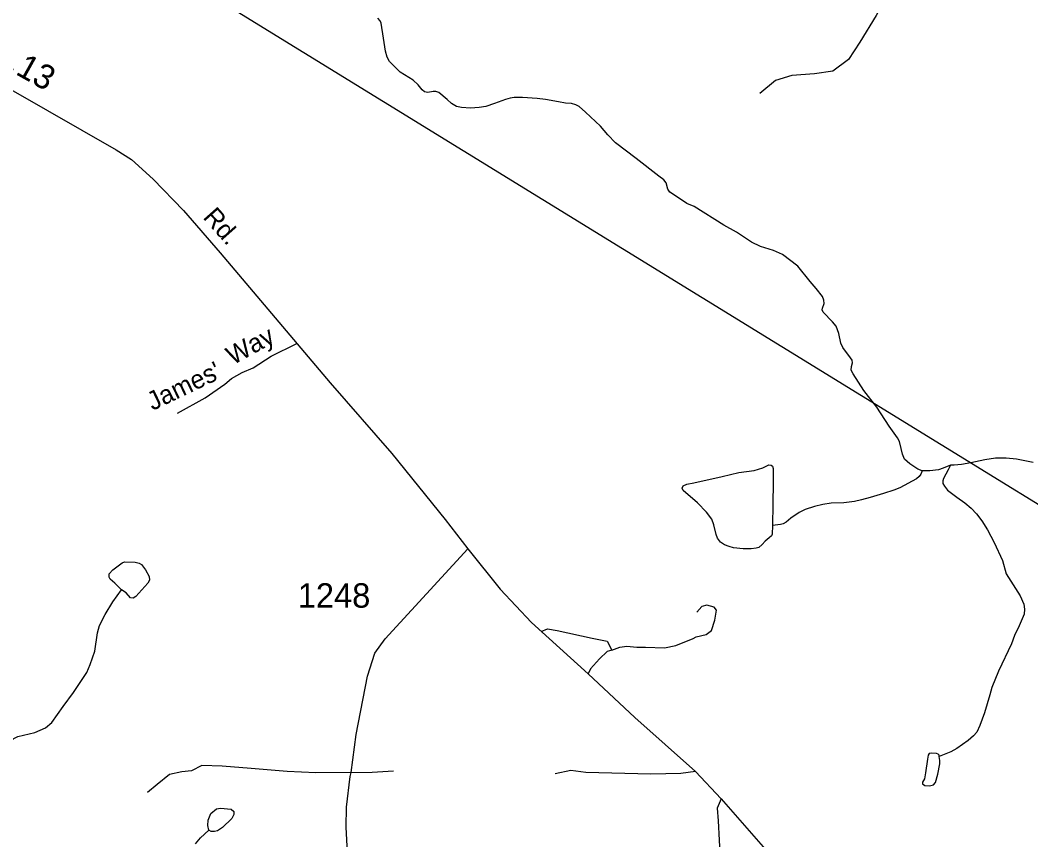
# Model space of a CAD drawing. Extents: x 2126262 to 2293712, y 749403 to 919119.
# Drawn here: x 2200341 to 2205515, y 895865 to 900059 of the extents above; entities that cross this region are included whole.
import ezdxf

# ---------------------------------------------------------------- set-up
doc = ezdxf.new("R2010")
doc.units = 0
for name, color, linetype in [('Exist Hydrographic Creek Single Shore', 7, 'Continuous'), ('Exist Hydrographic Misc Water Feature', 7, 'Continuous'), ('Exist Hydrographic Pond Under 1500 Sq Ft', 7, 'Continuous'), ('Exist Road Non-System Type 51', 7, 'Continuous'), ('Exist Road Non-System Type 51 Label', 7, 'Continuous'), ('Exist Road Secondary Mileage Hundredths English Label', 7, 'Continuous'), ('Exist Road Secondary Type 51 Attributed', 7, 'Continuous'), ('Exist Road Secondary Type 51 Label', 7, 'Continuous'), ('Exist Road Secondary Type 51 Number Label', 7, 'Continuous'), ('Exist Utilities Electrical Transmission Line', 7, 'Continuous')]:
    doc.layers.add(name, color=color, linetype=linetype)

msp = doc.modelspace()

# ---------------------------------------------------------------- linework, layer by layer
at = {"layer": 'Exist Hydrographic Creek Single Shore'}
for points in [[(2205527.6, 897796.1), (2205440.7, 897812.3), (2205388.7, 897818.6), (2205334.5, 897817.2), (2205279.6, 897808.8), (2205207.1, 897794), (2205159.3, 897785.5), (2205122.3, 897782), (2205104, 897781.3)], [(2205104, 897781.3), (2205066.8, 897766.5), (2205042.8, 897758.1), (2204997.8, 897753.8), (2204958.4, 897752.4)]]:
    msp.add_lwpolyline(points, dxfattribs=at)
at = {"layer": 'Exist Hydrographic Misc Water Feature'}
for points in [[(2204958.4, 897752.4), (2204936.7, 897761.3), (2204895.2, 897788.7), (2204868.5, 897812.7), (2204857.2, 897838.7), (2204851.6, 897866.9), (2204843.1, 897903.5), (2204831.9, 897921.8), (2204789.9, 897981.7), (2204725.9, 898079), (2204660.4, 898164.9), (2204604.8, 898249.3), (2204595.3, 898268.6), (2204596, 898286.9), (2204602.4, 898306.6), (2204600.3, 898319.3), (2204591.8, 898332), (2204551.7, 898384.1), (2204541.9, 898407.3), (2204532, 898456.6), (2204517.9, 898493.2), (2204499.6, 898516.5), (2204451.1, 898566), (2204446.9, 898576.6), (2204448.3, 898586.4), (2204456, 898609.7), (2204454.6, 898627.3), (2204447.6, 898645.6), (2204415.2, 898687.1), (2204384.9, 898721.6), (2204321.6, 898800.5), (2204243.8, 898859.9), (2204197.4, 898880.3), (2204130.5, 898900.7), (2204084.8, 898924), (2204008.8, 898974.7), (2203942.6, 899011.3), (2203790.4, 899105.3), (2203753.9, 899121.4), (2203706.7, 899153.1), (2203666.6, 899179.9), (2203656.1, 899195.4), (2203648.3, 899226.3), (2203636.3, 899242.5), (2203611, 899261.5), (2203494.6, 899351.3), (2203389, 899432.3), (2203349.6, 899472.4), (2203312.3, 899516.8), (2203235.6, 899588.1), (2203202.6, 899617.7), (2203185, 899626.8), (2203163.9, 899632.4), (2203132.9, 899634.6), (2203096.1, 899640.9), (2203030.7, 899653.6), (2202987.7, 899659.2), (2202913.2, 899663.4), (2202870.2, 899663.4), (2202848.4, 899659.9), (2202825.9, 899653.6), (2202768.2, 899633.1), (2202724.4, 899618.4), (2202689.9, 899612), (2202646.3, 899609.9), (2202600.5, 899612), (2202574.5, 899618.4), (2202548.5, 899632.4), (2202526.7, 899653.6), (2202483.7, 899688.8), (2202469, 899694.4), (2202454.2, 899694.4), (2202428.1, 899689.5), (2202410.6, 899693), (2202399.3, 899703.6), (2202378.9, 899728.2), (2202352.9, 899752.1), (2202285.7, 899793.3), (2202230.8, 899848.9), (2202218.8, 899870.1), (2202211.1, 899901), (2202201.2, 899967.9), (2202188.6, 900044), (2202182.9, 900055.8), (2202171.7, 900070.6)], [(2204958.4, 897752.4), (2204951.8, 897735.9), (2204943.3, 897724.6), (2204930, 897711.9), (2204843.4, 897666.9), (2204812.9, 897653.5), (2204760.8, 897636.6), (2204692.6, 897616.2), (2204648.2, 897604.2), (2204612.4, 897596.5), (2204558.2, 897589.4), (2204492, 897587.3), (2204450.5, 897580.3), (2204406.9, 897569.7), (2204360.2, 897555.9), (2204329.2, 897539.7), (2204286.3, 897511.6), (2204262.4, 897491.1), (2204246.9, 897482), (2204232.8, 897478.5), (2204192.7, 897473.5)], [(2205104, 897781.3), (2205091.7, 897757.4), (2205067, 897713), (2205063.5, 897701.1), (2205064.2, 897689.1), (2205072, 897674.3), (2205088.1, 897654.6), (2205136, 897618.7), (2205176.1, 897590.1), (2205208.5, 897562.7), (2205235.9, 897533.8), (2205264.1, 897497.9), (2205293.6, 897451.4), (2205326.7, 897386.7), (2205370.1, 897294.9), (2205388.4, 897225.2), (2205460.9, 897113.6), (2205479.2, 897071.4), (2205482.7, 897045.3), (2205480.6, 897020), (2205455.9, 896959.4), (2205432, 896909.5), (2205415.8, 896867.2), (2205349.7, 896728.4), (2205314.5, 896643.9), (2205304.7, 896606.6), (2205277.2, 896513.7), (2205254.3, 896449.4), (2205238.8, 896415.6), (2205221.9, 896395.9), (2205193.8, 896372.6), (2205136.8, 896331.1), (2205105.8, 896315.6), (2205046, 896291.7)], [(2200291.4, 896368.1), (2200308.8, 896382.6), (2200329.1, 896392.8), (2200416.3, 896413.2), (2200470, 896437.9), (2200503.4, 896465.5), (2200561.5, 896546.8), (2200613.8, 896618.6), (2200682, 896720.3), (2200699.5, 896762.5), (2200722.7, 896830.8), (2200737.2, 896923.8), (2200747.4, 896961.6), (2200776.4, 897018.2), (2200814.2, 897082.2), (2200859.2, 897144.6)], [(2201239.1, 895844.1), (2201263.8, 895874.6), (2201305.9, 895913.9)]]:
    msp.add_lwpolyline(points, dxfattribs=at)
for points in [[(2200859.2, 897144.6), (2200825.8, 897178.9), (2200801.1, 897197.8), (2200796.8, 897209.5), (2200796.8, 897225.4), (2200814.2, 897245.8), (2200862.1, 897282.1), (2200875.2, 897286.5), (2200928.9, 897285), (2200950.7, 897280.7), (2200962.3, 897273.4), (2200982.7, 897245.8), (2201001.5, 897212.4), (2201003, 897193.5), (2200994.3, 897177.5), (2200933.3, 897109.2), (2200918.8, 897101.9), (2200905.7, 897103.4), (2200882.5, 897128.1)], [(2205046, 896291.7), (2205044.7, 896298.2), (2205041.1, 896302.4), (2205032.7, 896306.7), (2205003.9, 896308.1), (2204994.7, 896306), (2204988.4, 896297.5), (2204985.6, 896277.8), (2204976.4, 896206.7), (2204970.1, 896177.1), (2204960.9, 896158.8), (2204960.9, 896151.1), (2204972.2, 896142.6), (2204996.1, 896141.2), (2205017.2, 896146.2), (2205027.1, 896158.1), (2205039, 896200.4), (2205048.9, 896253.9), (2205048.9, 896270.1)], [(2201305.9, 895913.9), (2201301.6, 895938.1), (2201303, 895965.7), (2201317.6, 895999.2), (2201346.6, 896022.4), (2201365.5, 896026.8), (2201420.7, 896020.9), (2201433.7, 896009.3), (2201435.2, 895994.8), (2201425, 895973), (2201377.1, 895927.9), (2201351, 895910.5), (2201335, 895907.6), (2201319, 895907.6)]]:
    msp.add_lwpolyline(points, close=True, dxfattribs=at)
at = {"layer": 'Exist Hydrographic Pond Under 1500 Sq Ft'}
msp.add_lwpolyline([(2204192.7, 897473.5), (2204190.6, 897428.5), (2204186.4, 897420.7), (2204175.1, 897409.5), (2204155.4, 897393.3), (2204139.2, 897375.7), (2204121.6, 897360.9), (2204109, 897356.7), (2204082.9, 897353.9), (2204042.1, 897353.9), (2203992.2, 897358.8), (2203969.7, 897365.1), (2203946.7, 897374.3), (2203926.3, 897388.4), (2203911.5, 897408.8), (2203904.5, 897427.1), (2203892.5, 897477.1), (2203882, 897505.2), (2203853.8, 897541.1), (2203808.1, 897589), (2203735.6, 897653.1), (2203730, 897665), (2203734.2, 897676.3), (2203753.9, 897685.5), (2203789.8, 897692.5), (2203934.8, 897723.5), (2204019.9, 897744.4), (2204059.3, 897749.3), (2204098, 897754.3), (2204142.3, 897767.6), (2204174, 897783.1), (2204185.2, 897782.4), (2204191.6, 897776.8), (2204195.8, 897765.5), (2204195.8, 897693.7), (2204194.4, 897581.8)], close=True, dxfattribs=at)
at = {"layer": 'Exist Road Non-System Type 51'}
for points in [[(2205513.5, 901575.6), (2205463.2, 901515.4), (2205303, 901216.7), (2205104, 900829.5), (2204722.7, 900082.8), (2204638.9, 899947.3), (2204580.9, 899858.8), (2204500.8, 899798), (2204406.8, 899784.2), (2204290.8, 899775.9), (2204207.9, 899751), (2204127.7, 899684.6)], [(2201146.3, 898047.7), (2201287.9, 898126.1), (2201388.1, 898195.9), (2201422.9, 898226.4), (2201477.3, 898256.9), (2201534, 898280.8), (2201625.4, 898339.7), (2201757.6, 898404.3)], [(2203370, 896835.9), (2203411.4, 896851.1), (2203447.3, 896855.3), (2203497.1, 896849.8), (2203541.3, 896849.8), (2203639.4, 896847), (2203697.4, 896859.4), (2203785.8, 896895.4), (2203801, 896903.7), (2203852.2, 896916.1), (2203879.8, 896935.5), (2203896.4, 896989.4), (2203906, 897040.6), (2203893.6, 897055.8), (2203856.3, 897065.5), (2203830, 897058.6), (2203805.2, 897029.5)], [(2203008.4, 896930.7), (2203039.8, 896943.8), (2203089.5, 896935.5), (2203269.1, 896896.8), (2203346.5, 896881.6), (2203370, 896835.9)], [(2203370, 896835.9), (2203345.1, 896827.6), (2203306.4, 896791.7), (2203260.8, 896740.5), (2203248.8, 896713.6)], [(2202034.7, 896208.9), (2201853.6, 896207.6), (2201707.1, 896214.5), (2201523.4, 896229.7), (2201375.5, 896242.2), (2201270.5, 896244.9), (2201218.4, 896217.5), (2201168.7, 896213.3), (2201105.1, 896199.5), (2201041.6, 896148.3), (2200991.8, 896106.9)], [(2202034.7, 896208.9), (2202142, 896210.2), (2202251.8, 896217.1)], [(2203798.9, 896214.5), (2203723.6, 896204.1), (2203568.9, 896200), (2203236.4, 896208.3), (2203159, 896219.4), (2203080.3, 896201.4)], [(2203930.2, 896074.8), (2203909.3, 896025.7), (2203913.5, 895962.1), (2203934.2, 895566), (2203930, 895477.5), (2203913.5, 895429.1), (2203890, 895400), (2203838.9, 895376.5), (2203808.5, 895369.6)]]:
    msp.add_lwpolyline(points, dxfattribs=at)
at = {"layer": 'Exist Road Secondary Type 51 Attributed'}
for points in [[(2199676.5, 900031.6), (2200186.5, 899758.6), (2200026.1, 899841.2), (2200305.2, 899697.4), (2200832.5, 899396.6), (2200910.8, 899346.1), (2201021.4, 899245.2), (2201176.1, 899084.8), (2201364.9, 898868.3), (2201927.9, 898203.1), (2202243.9, 897841.2), (2202515.6, 897504.7), (2202632.9, 897354.5)], [(2202020.8, 895701.9), (2202009.7, 895928.6), (2202011.1, 896031), (2202030.5, 896188.6), (2202034.7, 896208.9), (2202060.9, 896403.9), (2202118.7, 896702.9), (2202156, 896820.4), (2202208.5, 896893.7), (2202632.9, 897354.5)], [(2202632.9, 897354.5), (2202797.3, 897147.1), (2202958.6, 896976.3), (2203248.8, 896713.6), (2203487.2, 896490.3), (2203798.9, 896214.5), (2203930.2, 896074.8), (2204167.6, 895801.7), (2204607.9, 895272.9), (2205009.4, 894776.4), (2205146, 894622), (2205215.1, 894563.9), (2205271.8, 894532.1), (2207053.4, 893799.1), (2207151.9, 893773.2)]]:
    msp.add_lwpolyline(points, dxfattribs=at)
at = {"layer": 'Exist Utilities Electrical Transmission Line'}
msp.add_lwpolyline([(2194922.5, 904902.8), (2198142.6, 902139.9), (2207888.8, 896145.4), (2214676.9, 893291.6), (2221320.2, 890509.7), (2221397.4, 890481.3)], dxfattribs=at)

# ---------------------------------------------------------------- texts
at = {"layer": 'Exist Road Non-System Type 51 Label'}
for s, rotation, p in [('Way', 28.7166, (2201429.1, 898292.6)), ("James'", 25.5832, (2201018.5, 898059.4))]:
    msp.add_text(s, height=95, rotation=rotation, dxfattribs=at).set_placement(p)
at = {"layer": 'Exist Road Secondary Mileage Hundredths English Label'}
msp.add_text('1.13', height=125, rotation=330.8114, dxfattribs=at).set_placement((2200190.6, 899853.3))
at = {"layer": 'Exist Road Secondary Type 51 Label'}
msp.add_text('Rd.', height=95, rotation=311.5213, dxfattribs=at).set_placement((2201272.6, 899048.7))
at = {"layer": 'Exist Road Secondary Type 51 Number Label'}
msp.add_text('1248', height=125, dxfattribs=at).set_placement((2201761.5, 897052.8))

doc.saveas('drawing.dxf')
